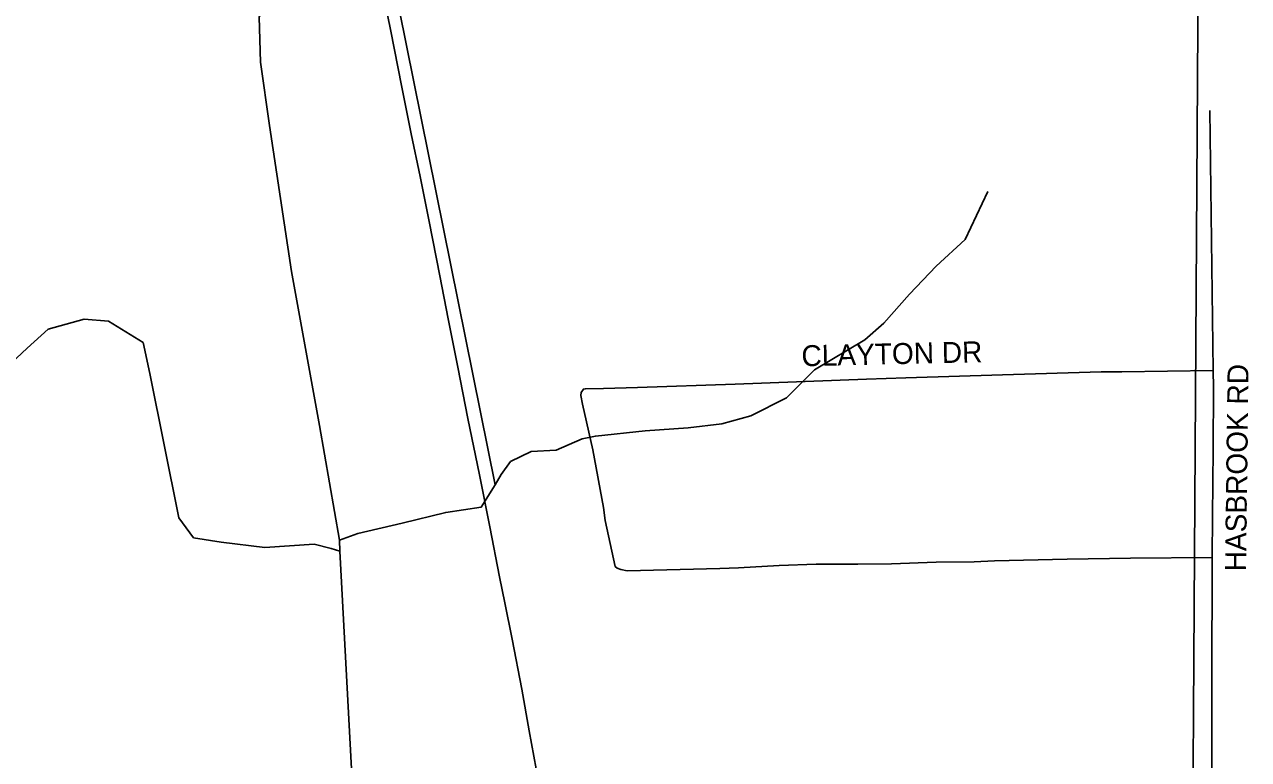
# Model space of a CAD drawing. Extents: x 1670563 to 1761545, y 515755 to 578944.
# Drawn here: x 1673807 to 1678181, y 560718 to 563346 of the extents above; entities that cross this region are included whole.
import ezdxf

# ---------------------------------------------------------------- set-up
doc = ezdxf.new("R2010")
doc.units = 0
for name, color, linetype in [('5_sectionlines', 7, 'Continuous'), ('RR Tracks', 7, 'Continuous'), ('SHP_LINE', 7, 'Continuous'), ('STREETCL', 7, 'Continuous'), ('STRNAMES', 7, 'Continuous')]:
    doc.layers.add(name, color=color, linetype=linetype)

# ---------------------------------------------------------------- blocks, each defined once
blk = doc.blocks.new('RR TRACKS02')
at = {"layer": 'RR Tracks'}
for p, q in [((1675082.9, 563487.5), (1675116.2, 563322.2)), ((1675116.2, 563322.2), (1675154.4, 563127.6)), ((1675154.4, 563127.6), (1675188.2, 562955.4)), ((1675188.2, 562955.4), (1675221, 562802.8)), ((1675221, 562802.8), (1675252.7, 562641.6)), ((1675252.7, 562641.6), (1675290.6, 562447.9)), ((1675290.6, 562447.9), (1675321, 562293.7)), ((1675321, 562293.7), (1675355.9, 562120.6)), ((1675355.9, 562120.6), (1675390.9, 561937.6)), ((1675390.9, 561937.6), (1675432.8, 561735.7)), ((1675432.8, 561735.7), (1675469.8, 561550.7)), ((1675469.8, 561550.7), (1675504.4, 561371.8)), ((1675504.4, 561371.8), (1675523.3, 561278.2)), ((1675523.3, 561278.2), (1675549.6, 561148.5)), ((1675549.6, 561148.5), (1675584.5, 560969.7)), ((1675584.5, 560969.7), (1675610.4, 560821.2)), ((1675610.4, 560821.2), (1675635.1, 560685.4))]:
    blk.add_line(p, q, dxfattribs=at)

msp = doc.modelspace()

# ---------------------------------------------------------------- linework, layer by layer
at = {"layer": '5_sectionlines'}
msp.add_lwpolyline([(1678010.6, 565035.6), (1677977.7, 559756.7), (1677931.5, 554408.9), (1677884.5, 549117.2), (1677863.7, 543809.9), (1677796.8, 538521.9), (1677728, 533231.8)], dxfattribs=at)
at = {"layer": 'SHP_LINE'}
for points in [[(1675066, 563798), (1675489, 561700)], [(1674753, 563497), (1674670, 563424), (1674646, 563372), (1674650, 563212), (1674682, 562985), (1674761, 562463), (1674861, 561913), (1674933, 561503)], [(1677249, 562749), (1677169, 562577), (1677065, 562482), (1676969, 562382), (1676878, 562278), (1676810, 562219), (1676630, 562111), (1676530, 562011), (1676403, 561947), (1676299, 561919), (1676179, 561904), (1676025, 561894), (1675847, 561875), (1675800, 561865), (1675707, 561824), (1675617, 561820), (1675544, 561784), (1675510, 561737), (1675489, 561700)], [(1673373, 561810), (1673457, 561954), (1673541, 562010), (1673740, 562117), (1673816, 562189), (1673892, 562257), (1674020, 562293), (1674107, 562285), (1674231, 562209), (1674255, 562098), (1674359, 561583), (1674411, 561511), (1674510, 561496), (1674666, 561476), (1674842, 561488), (1674903, 561473), (1674934, 561463)], [(1675489, 561700), (1675439, 561621), (1675312, 561602), (1675157, 561564), (1674998, 561527), (1674933, 561503)], [(1674933, 561503), (1674934, 561463)], [(1674934, 561463), (1675008, 560084), (1675018, 559928), (1675039, 559784), (1675088, 559704), (1675163, 559670)]]:
    msp.add_lwpolyline(points, dxfattribs=at)
at = {"layer": 'STREETCL'}
for points in [[(1678054.8, 562109.4), (1678042.5, 563039)], [(1678054.8, 562109.1), (1677727.8, 562104.1), (1677655, 562104.6), (1677301.3, 562093.5), (1676955.9, 562083.4), (1676816.1, 562078.1), (1676346.7, 562059.9), (1675997.8, 562048.1), (1675875.6, 562045.2), (1675811.6, 562044), (1675804.1, 562042.6), (1675796.8, 562030.7), (1675794.6, 562019.5), (1675801, 561988.8), (1675837.4, 561825), (1675876.1, 561619.7), (1675882, 561572.8), (1675917.9, 561408.4), (1675924.9, 561402.6), (1675937.8, 561397.3), (1675960.2, 561393.2), (1676292.1, 561401.4), (1676358.4, 561404.3), (1676503.5, 561412.5), (1676635.7, 561417.2), (1676784.4, 561416.6), (1676905.4, 561417.8), (1677065.2, 561423.7), (1677200.3, 561424.8), (1677273.7, 561428.4), (1677532.8, 561434.3), (1677759.6, 561438.4), (1678051.1, 561441)], [(1678051.1, 561441), (1678052, 561588.3), (1678054.6, 561826.6), (1678055.6, 562048), (1678054.8, 562109.4)], [(1678046.1, 559563.6), (1678050.4, 560849.6), (1678050.1, 561093.3), (1678050.6, 561339.6), (1678051.1, 561441)]]:
    msp.add_lwpolyline(points, dxfattribs=at)

# ---------------------------------------------------------------- block references
msp.add_blockref('RR TRACKS02', (0, 0), dxfattribs=at)

# ---------------------------------------------------------------- texts
at = {"layer": 'STRNAMES'}
for s, rotation, p in [('CLAYTON DR', 1.3361, (1676584.3, 562124)), ('HASBROOK RD', 89.2837, (1678172.1, 561390.9))]:
    msp.add_text(s, height=75, rotation=rotation, dxfattribs=at).set_placement(p)

doc.saveas('drawing.dxf')
